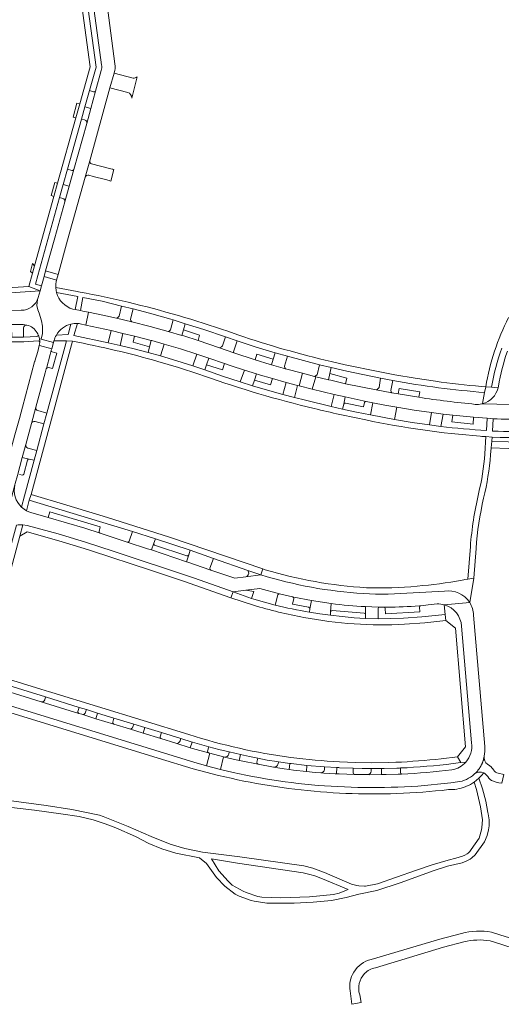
# Model space of a CAD drawing. Header units: metres. Extents: x 166325 to 190320, y 381923 to 404576.
# Tile 813 of 1056: x 176157 to 176322, y 397291 to 397628. Entities that reach past the tile are written whole.
import ezdxf

# ---------------------------------------------------------------- set-up
doc = ezdxf.new("R2010")
doc.units = ezdxf.units.M
for name, color, linetype, lineweight in [('B-WE-VH-VERHARDING_ASFALT-GV', 8, 'Continuous', 18), ('B-WE-VH-VERHARDING_BETONSTRAATSTEEN-GV', 8, 'Continuous', 18), ('B-WE-VH-VERHARDING_HALFVERHARDING-GV', 8, 'Continuous', 18), ('B-WE-VH-VERHARDING_STRAATBAKSTEEN-GV', 8, 'Continuous', 18)]:
    doc.layers.add(name, color=color, linetype=linetype, lineweight=lineweight)

msp = doc.modelspace()

# ---------------------------------------------------------------- linework, layer by layer
at = {"layer": 'B-WE-VH-VERHARDING_ASFALT-GV', "flags": 128}
for points in [[(176315.837, 397376.149), (176315.615, 397375.141), (176315.572, 397374.987), (176315.527, 397374.834), (176315.48, 397374.682), (176315.43, 397374.53), (176315.378, 397374.379), (176315.323, 397374.229), (176315.266, 397374.079), (176315.208, 397373.931), (176315.146, 397373.783), (176315.083, 397373.636), (176315.018, 397373.491), (176314.95, 397373.346), (176314.88, 397373.202), (176314.808, 397373.06), (176314.734, 397372.918), (176314.657, 397372.778), (176314.579, 397372.638), (176314.499, 397372.5), (176314.416, 397372.364), (176314.332, 397372.228), (176314.245, 397372.094), (176314.156, 397371.961), (176314.066, 397371.829), (176313.973, 397371.699), (176313.879, 397371.57), (176313.782, 397371.443), (176313.684, 397371.317), (176313.584, 397371.192), (176313.482, 397371.069), (176313.378, 397370.948), (176313.272, 397370.828), (176313.164, 397370.71), (176312.438, 397369.989)], [(176317.801, 397372.8), (176316.978, 397373.379)], [(176315.676, 397370.44), (176316.077, 397370.247), (176316.872, 397369.473), (176317.033, 397369.233)], [(176318.97, 397367.587), (176319.888, 397367.301), (176320.828, 397367.063), (176321.813, 397366.87), (176322.51, 397369.937), (176320.648, 397370.281)], [(176308.057, 397315.489), (176300.657, 397313.503)], [(176321.533, 397314.916), (176318.372, 397315.891)], [(176328.271, 397312.852), (176321.533, 397314.916)], [(176300.657, 397313.503), (176277.081, 397306.546)], [(176301.926, 397310.73), (176308.83, 397312.553)], [(176317.814, 397312.909), (176321.492, 397311.799)], [(176321.492, 397311.799), (176326.717, 397310.084)], [(176278.582, 397303.751), (176301.926, 397310.73)], [(176271.218, 397302.269), (176271.179, 397302.205)], [(176269.929, 397295.778), (176270.548, 397291.214)], [(176273.707, 397291.818), (176273.189, 397294.513)], [(176270.548, 397291.214), (176273.707, 397291.818)]]:
    msp.add_lwpolyline(points, dxfattribs=at)
at = {"layer": 'B-WE-VH-VERHARDING_ASFALT-GV'}
for points in [[(176316.978, 397373.379, -0.2957496), (176315.837, 397376.149)], [(176318.95, 397371.46, 0.1289787), (176317.801, 397372.8)], [(176317.033, 397369.233, 0.2135278), (176318.97, 397367.587)], [(176320.648, 397370.281, -0.1839675), (176318.95, 397371.46)], [(176318.372, 397315.891, 0.1105208), (176308.057, 397315.489)], [(176308.83, 397312.553, -0.1101993), (176317.814, 397312.909)], [(176277.081, 397306.546, 0.1976415), (176271.218, 397302.269)], [(176271.179, 397302.205, 0.176756), (176269.929, 397295.778)], [(176273.189, 397294.513, -0.2772485), (176274.891, 397301.726)], [(176274.891, 397301.726, -0.1493625), (176278.582, 397303.751)]]:
    msp.add_lwpolyline(points, format="xyb", dxfattribs=at)
at = {"layer": 'B-WE-VH-VERHARDING_BETONSTRAATSTEEN-GV', "flags": 128}
for points in [[(176195.627, 397608.297), (176189.113, 397609.939), (176187.721, 397604.927)], [(176195.163, 397601.452), (176196.989, 397608.743)], [(176187.721, 397604.927), (176193.801, 397603.394)], [(176182.122, 397603.609), (176180.725, 397604.014), (176179.154, 397598.399), (176181.143, 397597.861), (176182.776, 397603.842)], [(176181.143, 397597.861), (176179.154, 397598.399), (176177.999, 397594.269), (176179.053, 397593.983)], [(176179.746, 397592.743), (176181.143, 397597.861)], [(176180.772, 397579.902), (176179.219, 397574.339)], [(176187.638, 397573.116), (176188.011, 397573.018), (176189.075, 397576.982), (176188.665, 397577.088), (176188.482, 397577.133), (176187.969, 397577.259), (176181.445, 397578.866)], [(176174.653, 397576.644), (176173.187, 397577.066), (176171.719, 397571.818), (176173.749, 397571.285), (176175.318, 397576.926)], [(176180.47, 397574.991), (176182.009, 397574.588), (176186.128, 397573.511), (176187.462, 397573.162), (176187.638, 397573.116)], [(176173.749, 397571.285), (176171.719, 397571.818), (176170.47, 397567.351), (176171.533, 397567.048)], [(176172.257, 397565.925), (176173.749, 397571.285)], [(176159.274, 397523.752), (176158.044, 397523.925), (176153.103, 397523.964)], [(176154.046, 397522.949), (176154.079, 397519.584), (176158.102, 397519.606), (176158.06, 397522.749)], [(176167.6, 397514.997), (176167.227, 397513.6), (176165.963, 397508.869), (176165.924, 397508.731)], [(176166.621, 397509.223), (176168.036, 397508.806), (176169.535, 397514.103)], [(176169.535, 397514.103), (176167.879, 397514.518)], [(176275.42, 397497.615), (176268.27, 397499.108), (176268.197, 397499.124), (176267.732, 397496.668)], [(176268.326, 397497.049), (176274.534, 397495.757), (176274.827, 397497.223)], [(176162.353, 397495.592), (176160.832, 397490.028)], [(176162.08, 397490.726), (176165.11, 397489.908), (176166.111, 397493.62)], [(176166.111, 397493.62), (176163.045, 397494.43)], [(176158.898, 397482.824), (176157.68, 397478.344), (176160.109, 397477.871), (176161.751, 397477.448), (176162.659, 397480.815)], [(176162.659, 397480.815), (176159.56, 397481.621)], [(176160.109, 397477.871), (176157.68, 397478.344), (176156.026, 397472.254)], [(176158.216, 397472.657), (176159.539, 397477.487)], [(176156.786, 397472.613), (176157.75, 397472.364)], [(176167.107, 397459.762), (176166.587, 397457.83), (176179.146, 397454.155), (176184.342, 397452.463)], [(176184.015, 397453.058), (176184.407, 397454.624), (176167.107, 397459.762)], [(176203.259, 397450.604), (176195.447, 397453.069), (176194.279, 397449.742)], [(176193.656, 397449.431), (176200.581, 397447.176), (176201.906, 397446.733), (176202.679, 397449.043), (176203.259, 397450.604)], [(176202.679, 397449.043), (176201.906, 397446.733), (176213.887, 397442.726), (176214.656, 397445.059)], [(176214.026, 397444.749), (176202.999, 397448.422)], [(176223.16, 397443.849), (176215.201, 397446.63), (176214.656, 397445.059), (176213.887, 397442.726), (176213.97, 397442.698), (176222.251, 397439.849)], [(176221.944, 397440.492), (176223.16, 397443.849)], [(176245.789, 397431.71), (176239.06, 397433.541), (176234.269, 397432.952), (176236.979, 397432.576), (176236.212, 397430.126), (176236.916, 397429.87), (176240.593, 397428.832), (176244.292, 397427.878), (176245.212, 397431.346)], [(176250.606, 397430.089), (176250.22, 397428.165), (176255.724, 397427.138)], [(176256.679, 397429.415), (176250.703, 397430.572), (176250.222, 397430.676)], [(176256.126, 397426.574), (176256.679, 397429.415)], [(176263.469, 397428.396), (176263.229, 397425.58)], [(176263.769, 397426.029), (176274.765, 397425.11)], [(176275.223, 397424.62), (176275.214, 397427.357)], [(176280.044, 397427.193), (176279.532, 397427.203), (176275.214, 397427.357), (176275.223, 397424.62), (176275.217, 397423.327), (176279.556, 397423.221), (176279.535, 397426.69)], [(176282.54, 397427.168), (176281.437, 397427.174)], [(176281.931, 397426.701), (176282.031, 397424.866), (176293.762, 397425.526), (176293.649, 397427.131)], [(176294.102, 397427.667), (176293.614, 397427.623)], [(176165.698, 397396.422), (176165.414, 397395.483)], [(176176.762, 397391.484), (176177.168, 397392.833), (176165.698, 397396.422)], [(176164.173, 397394.763), (176177.095, 397390.792)], [(176183.501, 397390.917), (176179.632, 397392.127), (176179.349, 397391.187)], [(176178.112, 397390.479), (176182.913, 397388.993), (176183.501, 397390.917)], [(176194.377, 397385.468), (176199.094, 397384.015), (176199.686, 397385.96)], [(176199.686, 397385.96), (176195.845, 397387.147), (176195.576, 397386.208)], [(176205.316, 397384.22), (176199.686, 397385.96), (176199.094, 397384.015), (176205.147, 397382.15)], [(176204.907, 397382.815), (176205.316, 397384.22)], [(176215.826, 397380.992), (176212.016, 397382.174), (176211.781, 397381.449)], [(176210.23, 397380.581), (176215.222, 397379.044), (176215.826, 397380.992)], [(176221.52, 397379.389), (176215.927, 397380.961), (176215.826, 397380.992), (176215.222, 397379.044), (176215.974, 397378.812), (176221.497, 397377.252)], [(176221.096, 397377.921), (176221.52, 397379.389)], [(176226.928, 397375.861), (176231.956, 397374.701), (176232.397, 397376.74)], [(176232.397, 397376.74), (176228.553, 397377.613), (176228.373, 397376.862)], [(176238.273, 397375.458), (176235.53, 397376.029), (176232.397, 397376.74), (176231.956, 397374.701), (176232.583, 397374.556), (176238.404, 397373.367)], [(176237.99, 397374.088), (176238.273, 397375.458)], [(176243.694, 397372.423), (176247.301, 397371.845), (176249.021, 397371.597)], [(176249.021, 397371.597), (176249.288, 397373.659), (176245.402, 397374.21), (176245.302, 397373.504)], [(176259.895, 397370.45), (176260.902, 397370.373), (176264.762, 397370.147), (176265.25, 397370.129), (176265.368, 397372.264), (176261.16, 397372.518), (176261.107, 397371.639)], [(176270.984, 397372.03), (176266.269, 397372.216), (176266.003, 397372.226), (176265.368, 397372.264), (176265.25, 397370.129), (176266.152, 397370.097), (176271.383, 397369.907)], [(176270.95, 397370.413), (176270.984, 397372.03)], [(176280.606, 397369.847), (176280.61, 397371.952), (176277.161, 397371.931), (176277.157, 397370.978)], [(176287.165, 397370.499), (176287.128, 397372.11), (176286.809, 397372.097), (176285.933, 397372.066), (176281.548, 397371.958), (176280.61, 397371.952), (176280.606, 397369.847), (176282.271, 397369.86), (176286.395, 397369.994), (176287.388, 397370.026), (176287.544, 397370.033)], [(176275.992, 397369.827), (176276.659, 397369.815), (176280.606, 397369.847)]]:
    msp.add_lwpolyline(points, dxfattribs=at)
at = {"layer": 'B-WE-VH-VERHARDING_BETONSTRAATSTEEN-GV'}
for points in [[(176196.989, 397608.743, -0.2934722), (176195.627, 397608.297)], [(176182.776, 397603.842, -0.4323238), (176182.122, 397603.609)], [(176193.801, 397603.394, -0.3099398), (176195.163, 397601.452)], [(176179.053, 397593.983, -0.4028053), (176179.746, 397592.743)], [(176181.445, 397578.866, -0.3890868), (176180.772, 397579.902)], [(176175.318, 397576.926, -0.3964785), (176174.653, 397576.644)], [(176179.219, 397574.339, -0.4302537), (176180.47, 397574.991)], [(176171.533, 397567.048, -0.4164488), (176172.257, 397565.925)], [(176158.06, 397522.749, -0.4157592), (176159.274, 397523.752)], [(176167.879, 397514.518, -0.2741198), (176167.6, 397514.997)], [(176165.924, 397508.731, -0.2647443), (176166.621, 397509.223)], [(176267.732, 397496.668, -0.4115815), (176268.326, 397497.049)], [(176274.827, 397497.223, -0.3870517), (176275.42, 397497.615)], [(176163.045, 397494.43, -0.3991891), (176162.353, 397495.592)], [(176160.832, 397490.028, -0.4151615), (176162.08, 397490.726)], [(176159.56, 397481.621, -0.3875631), (176158.898, 397482.824)], [(176159.539, 397477.487, -0.3333333), (176160.109, 397477.871)], [(176157.75, 397472.364, 0.2988666), (176158.216, 397472.657)], [(176184.342, 397452.463, -0.3645223), (176184.015, 397453.058)], [(176194.279, 397449.742, -0.4065508), (176193.656, 397449.431)], [(176202.999, 397448.422, -0.4052369), (176202.679, 397449.043)], [(176214.656, 397445.059, -0.4089255), (176214.026, 397444.749)], [(176222.251, 397439.849, -0.39106), (176221.944, 397440.492)], [(176245.212, 397431.346, -0.392016), (176245.789, 397431.71)], [(176250.222, 397430.676, -0.3819644), (176250.606, 397430.089)], [(176255.724, 397427.138, -0.4038275), (176256.126, 397426.574)], [(176263.229, 397425.58, -0.4094801), (176263.769, 397426.029)], [(176275.214, 397427.357, -0.0193342), (176263.469, 397428.396)], [(176279.535, 397426.69, -0.3932911), (176280.044, 397427.193)], [(176281.437, 397427.174, -0.3960414), (176281.931, 397426.701)], [(176293.614, 397427.623, -0.0206813), (176282.54, 397427.168)], [(176293.649, 397427.131, -0.4075821), (176294.102, 397427.667)], [(176274.765, 397425.11, -0.3861355), (176275.223, 397424.62)], [(176165.414, 397395.483, -0.4269022), (176164.173, 397394.763)], [(176177.095, 397390.792, -0.432147), (176176.762, 397391.484)], [(176179.349, 397391.187, -0.4283351), (176178.112, 397390.479)], [(176195.576, 397386.208, -0.4419955), (176194.377, 397385.468)], [(176205.147, 397382.15, -0.4273097), (176204.907, 397382.815)], [(176211.781, 397381.449, -0.4098025), (176210.23, 397380.581)], [(176221.497, 397377.252, -0.3869834), (176221.096, 397377.921)], [(176228.373, 397376.862, -0.4088652), (176226.928, 397375.861)], [(176238.404, 397373.367, -0.3690891), (176237.99, 397374.088)], [(176245.302, 397373.504, -0.3774691), (176243.694, 397372.423)], [(176261.107, 397371.639, -0.4144167), (176259.895, 397370.45)], [(176271.383, 397369.907, -0.3802948), (176270.95, 397370.413)], [(176277.157, 397370.978, -0.3324681), (176275.992, 397369.827)], [(176287.544, 397370.033, -0.3236764), (176287.165, 397370.499)]]:
    msp.add_lwpolyline(points, format="xyb", dxfattribs=at)
at = {"layer": 'B-WE-VH-VERHARDING_BETONSTRAATSTEEN-GV', "flags": 128}
for points in [[(176175.063, 397594.904), (176176.007, 397594.64), (176177.346, 397599.434), (176176.416, 397599.694)], [(176169.777, 397572.328), (176168.83, 397572.581), (176167.596, 397568.083), (176168.503, 397567.764)], [(176161.876, 397544.03), (176161.21, 397544.804), (176160.462, 397542.078), (176161.177, 397541.525)], [(176189.898, 397526.072), (176195.163, 397524.814), (176194.859, 397525.251), (176194.754, 397525.574), (176194.74, 397525.745), (176195.616, 397529.247), (176191.682, 397530.223), (176190.868, 397526.737), (176190.564, 397526.456), (176190.275, 397526.258)], [(176212.323, 397520.19), (176212.913, 397522.106), (176213.486, 397524.203), (176209.399, 397525.47), (176208.432, 397522.131), (176208.197, 397521.886), (176207.946, 397521.693), (176207.654, 397521.532)], [(176192.165, 397520.885), (176188.116, 397521.842), (176187.118, 397517.601), (176191.181, 397516.706)], [(176218.36, 397520.288), (176212.913, 397522.106), (176212.323, 397520.19), (176213.006, 397519.994), (176217.852, 397518.462)], [(176201.825, 397518.443), (176196.093, 397519.92), (176195.649, 397517.872), (176201.303, 397516.309)], [(176206.215, 397517.233), (176201.99, 397518.4), (176201.825, 397518.443), (176201.303, 397516.309), (176200.781, 397514.34), (176205.041, 397513.165)], [(176231.259, 397518.317), (176227.273, 397519.733), (176226.222, 397516.66), (176225.842, 397516.322), (176225.456, 397516.072), (176225.163, 397515.939), (176230.117, 397514.204), (176230.045, 397514.521), (176230.076, 397514.89)], [(176221.528, 397512.412), (176217.441, 397513.791), (176216.082, 397509.751), (176220.14, 397508.371), (176220.784, 397510.156)], [(176243.567, 397512.047), (176237.985, 397513.714), (176237.445, 397511.842), (176242.596, 397510.287), (176243.022, 397510.165)], [(176248.451, 397513.043), (176244.284, 397514.237), (176243.567, 397512.047), (176243.022, 397510.165), (176247.768, 397508.804), (176247.625, 397509.137), (176247.492, 397509.665)], [(176226.871, 397510.539), (176221.528, 397512.412), (176220.784, 397510.156), (176226.194, 397508.409)], [(176263.387, 397509.195), (176259.472, 397510.139), (176258.606, 397506.731), (176258.064, 397506.351), (176257.686, 397506.179), (176258.163, 397506.06), (176262.5, 397505.011), (176262.963, 397507.125)], [(176237.898, 397507.006), (176233.709, 397508.297), (176232.329, 397504.273), (176236.51, 397502.977), (176237.178, 397504.819)], [(176243.3, 397505.408), (176238.495, 397506.822), (176237.898, 397507.006), (176237.178, 397504.819), (176242.65, 397503.254)], [(176258.163, 397506.06), (176257.686, 397506.179), (176253.652, 397507.218), (176252.424, 397502.905), (176256.931, 397501.763)], [(176268.785, 397505.57), (176262.963, 397507.125), (176262.5, 397505.011), (176263.269, 397504.825), (176268.391, 397503.66)], [(176251.958, 397503.027), (176248.052, 397504.075), (176246.838, 397500.005), (176250.844, 397498.94)], [(176284.521, 397504.759), (176280.343, 397505.553), (176279.857, 397502.407), (176279.304, 397501.758), (176278.814, 397501.512), (176284.225, 397500.515), (176284.022, 397500.888), (176283.894, 397501.274)], [(176268.197, 397499.124), (176264.407, 397499.97), (176263.457, 397495.865), (176267.361, 397494.982), (176267.732, 397496.668)], [(176293.727, 397500.93), (176286.68, 397502.065), (176286.395, 397500.138), (176293.475, 397498.999)], [(176285.914, 397495.608), (176281.805, 397496.35), (176277.706, 397497.146), (176276.882, 397492.982), (176285.138, 397491.404)], [(176301.716, 397493.279), (176297.78, 397493.782), (176297.096, 397489.544), (176301.009, 397489.046)], [(176312.204, 397492.184), (176308.616, 397492.518), (176305.033, 397492.894), (176304.71, 397490.645), (176311.991, 397489.834)], [(176234.887, 397439.75), (176235.065, 397439.467), (176235.171, 397439.151), (176235.198, 397438.818), (176235.146, 397438.489), (176235.018, 397438.181), (176234.82, 397437.912), (176234.564, 397437.698), (176234.264, 397437.551), (176234.191, 397437.527), (176239.36, 397438.186)], [(176263.469, 397428.396), (176256.679, 397429.415), (176256.126, 397426.574), (176255.96, 397425.45), (176259.549, 397424.875), (176263.15, 397424.379), (176263.229, 397425.58)], [(176189.071, 397389.175), (176183.501, 397390.917), (176182.913, 397388.993), (176189.006, 397387.106), (176188.68, 397387.404), (176188.665, 397387.801)], [(176255.151, 397373.015), (176249.723, 397373.597), (176249.288, 397373.659), (176249.021, 397371.597), (176250.581, 397371.373), (176254.955, 397370.878)]]:
    msp.add_lwpolyline(points, close=True, dxfattribs=at)
at = {"layer": 'B-WE-VH-VERHARDING_HALFVERHARDING-GV', "flags": 128}
for points in [[(176185.383, 397355.556), (176184.171, 397355.929), (176174.683, 397357.954), (176165.888, 397359.272), (176156.563, 397360.576), (176149.691, 397361.489), (176144.723, 397362.804), (176143.056, 397363.497), (176139.793, 397365.324), (176137.993, 397366.653), (176135.286, 397369.233), (176135.125, 397369.44), (176134.701, 397370.126), (176134.389, 397370.869), (176133.833, 397373.573), (176133.061, 397365.639)], [(176152.029, 397358.842), (176161.854, 397357.621), (176170.929, 397356.452), (176177.161, 397355.491), (176181.906, 397354.383), (176186.02, 397353.007), (176189.672, 397351.623), (176196.448, 397348.661), (176201.045, 397346.279), (176205.413, 397344.455), (176210.268, 397342.965), (176218.315, 397341.312), (176220.737, 397339.437), (176224.188, 397334.663), (176227.063, 397331.673), (176230.532, 397328.91), (176231.975, 397328.208), (176236.076, 397326.734), (176237.097, 397326.476), (176241.406, 397325.824), (176250.779, 397325.866), (176257.281, 397326.219), (176263.561, 397326.779), (176268.525, 397327.76), (176272.847, 397328.865), (176279.071, 397330.163), (176287.102, 397332.847), (176298.735, 397337.003), (176303.222, 397338.465), (176308.289, 397339.653), (176309.679, 397340.167), (176310.971, 397340.893), (176311.583, 397341.34), (176312.669, 397342.349), (176315.881, 397346.875), (176316.813, 397348.956), (176317.339, 397350.966), (176317.508, 397352.293), (176317.504, 397354.371), (176317.175, 397356.422), (176317.099, 397356.846), (176316.402, 397360.738), (176315.243, 397364.937), (176314.016, 397368.609), (176313.226, 397367.924), (176312.389, 397367.298), (176313.164, 397364.701), (176314.538, 397358.817), (176315.244, 397354.326), (176315.023, 397351.712), (176314.884, 397350.927), (176314.083, 397348.091), (176311.386, 397344.178), (176310.914, 397343.56), (176310.284, 397342.948), (176309.936, 397342.682), (176309.18, 397342.233), (176308.364, 397341.909), (176306.118, 397341.184), (176303.449, 397340.506), (176298.006, 397338.947), (176292.291, 397336.997), (176279.285, 397332.414), (176275.202, 397331.633), (176274.817, 397331.621), (176272.866, 397331.746), (176272.223, 397331.855), (176270.34, 397332.383), (176262.192, 397335.861), (176261.677, 397336.11), (176257.121, 397337.839), (176254.06, 397338.567), (176232.113, 397341.644), (176219.43, 397343.345), (176213.381, 397344.521), (176208.276, 397346.007), (176201.832, 397348.621), (176193.909, 397352.114), (176185.383, 397355.556)]]:
    msp.add_lwpolyline(points, dxfattribs=at)
msp.add_lwpolyline([(176253.797, 397336.181), (176256.145, 397335.645), (176257.853, 397335.197), (176260.46, 397334.21), (176269.219, 397330.5), (176268.696, 397330.235), (176266.21, 397329.264), (176264.249, 397328.795), (176256.018, 397327.964), (176246.121, 397327.623), (176239.711, 397327.87), (176238.356, 397328.16), (176234.293, 397329.484), (176233.319, 397329.911), (176229.592, 397332.001), (176228.137, 397333.325), (176225.007, 397336.883), (176222.427, 397340.973), (176231.346, 397339.521)], close=True, dxfattribs=at)
at = {"layer": 'B-WE-VH-VERHARDING_STRAATBAKSTEEN-GV', "flags": 128}
for points in [[(176177.035, 397640.67), (176180.901, 397612.165), (176177.346, 397599.434), (176176.007, 397594.64), (176169.777, 397572.328), (176168.503, 397567.764), (176165.764, 397557.953), (176161.876, 397544.03), (176161.177, 397541.525), (176159.908, 397536.986), (176159.898, 397536.948), (176163.807, 397535.501), (176164.265, 397537.151), (176162.251, 397537.753), (176163.077, 397540.717), (176170.47, 397567.351), (176171.719, 397571.818), (176173.187, 397577.066), (176177.999, 397594.269), (176179.154, 397598.399), (176180.725, 397604.014), (176182.947, 397611.958), (176179.743, 397635.268)], [(176189.405, 397613.124), (176186.93, 397631.555), (176185.731, 397640.43), (176181.076, 397639.872), (176182.277, 397631.324), (176184.84, 397612.817)], [(176184.743, 397610.853), (176182.776, 397603.842), (176181.143, 397597.861), (176179.746, 397592.743), (176175.318, 397576.926), (176173.749, 397571.285), (176172.257, 397565.925), (176168.836, 397553.636), (176165.678, 397542.248), (176169.991, 397541.081), (176173.208, 397552.739), (176179.219, 397574.339), (176180.772, 397579.902), (176187.721, 397604.927)], [(176187.721, 397604.927), (176189.113, 397609.939), (176189.149, 397610.068)], [(176169.438, 397539.078), (176169.459, 397539.153), (176165.143, 397540.321), (176164.265, 397537.151), (176163.807, 397535.501), (176163.792, 397535.445), (176163.11, 397533.18), (176162.929, 397532.475), (176162.731, 397530.409), (176163.071, 397528.924), (176163.463, 397527.777), (176164.247, 397525.221), (176164.579, 397523.339)], [(176143.074, 397534.135), (176163.807, 397535.501), (176159.898, 397536.948), (176143.206, 397535.868)], [(176169.437, 397534.839), (176169.273, 397535.571), (176169.159, 397536.645)], [(176177.549, 397535.028), (176176.987, 397535.133), (176176.434, 397535.24), (176169.159, 397536.645), (176169.273, 397535.571), (176169.437, 397534.839), (176176.672, 397533.461), (176175.833, 397529.06), (176177.599, 397528.71), (176178.44, 397533.124), (176185.091, 397531.857), (176191.682, 397530.223), (176195.616, 397529.247), (176201.245, 397527.851)], [(176162.731, 397530.409), (176162.929, 397532.475), (176163.11, 397533.18)], [(176163.568, 397519.058), (176164.162, 397518.901), (176164.613, 397520.843), (176164.579, 397523.339), (176164.247, 397525.221), (176163.463, 397527.777), (176163.071, 397528.924), (176162.731, 397530.409)], [(176157.366, 397528.78), (176153.128, 397528.772), (176153.103, 397523.964), (176158.044, 397523.925), (176159.274, 397523.752)], [(176174.345, 397524.078), (176175.495, 397524.259), (176176.61, 397524.266), (176177.126, 397524.215), (176177.481, 397524.142), (176179.474, 397523.734), (176180.381, 397528.13), (176178.473, 397528.528), (176177.599, 397528.71), (176175.833, 397529.06), (176175.022, 397529.222)], [(176201.245, 397527.851), (176208.497, 397525.75), (176209.399, 397525.47), (176213.486, 397524.203), (176219.891, 397522.203), (176227.273, 397519.733), (176231.259, 397518.317), (176237.753, 397516.218), (176244.284, 397514.237), (176248.451, 397513.043), (176253.95, 397511.548), (176259.472, 397510.139), (176263.387, 397509.195), (176268.817, 397507.962), (176280.343, 397505.553), (176284.521, 397504.759)], [(176301.009, 397489.046), (176297.096, 397489.544), (176291.107, 397490.412), (176285.138, 397491.404), (176276.882, 397492.982), (176272.116, 397493.957), (176267.361, 397494.982), (176263.457, 397495.865), (176254.64, 397497.975), (176250.844, 397498.94), (176246.838, 397500.005), (176241.663, 397501.453), (176236.51, 397502.977), (176232.329, 397504.273), (176226.217, 397506.269), (176220.14, 397508.371), (176216.082, 397509.751), (176210.58, 397511.519), (176205.041, 397513.165), (176200.781, 397514.34), (176195.992, 397515.568), (176191.181, 397516.706), (176187.118, 397517.601), (176175.397, 397520.166), (176176.61, 397524.266), (176175.495, 397524.259), (176174.345, 397524.078), (176173.394, 397520.48), (176169.368, 397520.31)], [(176162.783, 397521.053), (176162.973, 397520.728)], [(176162.973, 397520.728), (176163.101, 397520.317)], [(176164.579, 397523.339), (176164.613, 397520.843), (176164.162, 397518.901), (176168.397, 397517.779), (176168.543, 397518.277)], [(176231.517, 397520.345), (176228.027, 397521.588)], [(176105.111, 397518.772), (176105.181, 397517.933), (176133.472, 397517.938), (176158.181, 397517.943), (176158.184, 397517.944), (176163.158, 397518.326)], [(176162.636, 397519.795), (176158.102, 397519.606), (176154.079, 397519.584), (176139.966, 397519.629), (176132.999, 397519.646), (176121.563, 397519.628), (176114.537, 397519.615), (176105.294, 397519.583)], [(176163.671, 397517.824), (176163.566, 397517.224), (176163.444, 397516.723), (176163.567, 397516.691), (176167.796, 397515.596), (176168.397, 397517.779)], [(176168.397, 397517.779), (176164.162, 397518.901), (176163.568, 397519.058)], [(176168.543, 397518.277), (176172.792, 397518.367), (176174.884, 397518.246)], [(176167.227, 397513.6), (176167.6, 397514.997), (176167.629, 397515.107), (176167.796, 397515.596), (176163.567, 397516.691), (176163.444, 397516.723), (176162.986, 397514.716), (176161.998, 397511.358), (176161.966, 397511.228), (176161.931, 397511.095), (176156.696, 397491.739), (176155.403, 397486.957), (176155.185, 397486.153), (176133.773, 397406.987)], [(176139.274, 397410.327), (176139.805, 397412.316), (176141.455, 397418.457), (176142.734, 397423.219), (176143.454, 397425.874), (176145.111, 397431.961), (176146.394, 397436.674), (176146.683, 397437.746), (176148.236, 397443.493), (176150.012, 397449.949), (176155.167, 397469.087), (176155.272, 397469.476), (176156.026, 397472.254), (176157.68, 397478.344), (176158.898, 397482.824), (176160.832, 397490.028), (176162.353, 397495.592), (176165.532, 397507.332), (176165.924, 397508.731), (176165.963, 397508.869), (176167.227, 397513.6)], [(176204.123, 397511.291), (176211.125, 397509.201), (176218.083, 397506.971), (176220.115, 397506.264)], [(176299.129, 397504.502), (176292.17, 397505.528), (176285.235, 397506.7), (176279.484, 397507.785), (176268.226, 397510.151), (176263.455, 397511.238)], [(176293.475, 397498.999), (176286.395, 397500.138), (176284.225, 397500.515), (176278.814, 397501.512), (176273.627, 397502.545), (176268.391, 397503.66), (176263.269, 397504.825), (176262.5, 397505.011), (176258.163, 397506.06), (176256.931, 397501.763), (176264.407, 397499.97), (176268.197, 397499.124), (176268.27, 397499.108), (176275.42, 397497.615), (176277.706, 397497.146), (176281.805, 397496.35), (176285.914, 397495.608), (176291.838, 397494.638), (176297.78, 397493.782), (176301.716, 397493.279), (176305.033, 397492.894), (176308.616, 397492.518), (176312.204, 397492.184), (176316.84, 397491.813), (176318.884, 397491.672), (176320.31, 397491.581)], [(176315.947, 397500.626), (176316.373, 397502.642), (176314.862, 397502.724)], [(176320.583, 397502.218), (176318.353, 397502.476), (176316.373, 397502.642), (176315.947, 397500.626), (176315.275, 397496.833)], [(176316.373, 397502.642), (176318.353, 397502.476)], [(176320.711, 397502.818), (176320.583, 397502.218)], [(176315.275, 397496.833), (176315.031, 397496.771), (176330.539, 397496.403)], [(176330.539, 397496.403), (176315.031, 397496.771)], [(176318.647, 397487.44), (176318.884, 397491.672), (176316.84, 397491.813), (176316.576, 397487.591)], [(176314.396, 397485.686), (176315.025, 397485.639), (176316.418, 397485.534), (176318.499, 397485.374)], [(176317.987, 397479.338), (176318.191, 397481.739), (176318.385, 397484.027), (176318.499, 397485.374), (176316.418, 397485.534), (176316.001, 397479.684)], [(176331.319, 397483.653), (176326.149, 397483.613), (176324.026, 397483.726), (176318.385, 397484.027), (176318.191, 397481.739), (176323.991, 397481.527), (176326.738, 397481.542), (176331.02, 397481.565), (176335.729, 397481.72), (176343.901, 397482.344), (176355.689, 397483.88), (176365.351, 397485.54)], [(176318.499, 397485.374), (176321.274, 397485.267), (176324.05, 397485.205), (176326.181, 397485.187)], [(176239.36, 397438.186), (176234.191, 397437.527), (176230.4, 397437.044), (176222.251, 397439.849), (176213.97, 397442.698), (176213.887, 397442.726), (176201.906, 397446.733), (176200.581, 397447.176), (176193.656, 397449.431), (176184.342, 397452.463), (176179.146, 397454.155), (176166.587, 397457.83), (176160.623, 397459.553), (176159.892, 397459.813), (176159.19, 397460.142), (176158.287, 397460.701), (176157.466, 397461.375)], [(176155.747, 397455.205), (176152.002, 397441.426), (176150.951, 397437.544), (176150.166, 397434.644), (176149.136, 397430.841), (176146.52, 397421.178), (176145.471, 397417.304), (176141.516, 397402.599), (176142.317, 397401.93), (176143.198, 397401.371), (176143.739, 397403.188), (176144.301, 397405.193), (176156.838, 397451.475)], [(176156.838, 397451.475), (176157.864, 397455.389)], [(176157.864, 397455.389), (176159.345, 397455.172), (176169.968, 397452.221), (176179.308, 397449.386), (176188.865, 397446.326), (176216.662, 397437.079), (176229.922, 397432.417), (176234.269, 397432.952), (176239.06, 397433.541), (176245.789, 397431.71), (176250.222, 397430.676), (176250.703, 397430.572), (176256.679, 397429.415), (176263.469, 397428.396)], [(176311.088, 397447.94), (176310.232, 397436.8), (176312.221, 397437.093), (176313.025, 397447.218)], [(176240.878, 397439.951), (176240.033, 397440.24), (176239.36, 397438.186)], [(176312.221, 397437.093), (176310.232, 397436.8), (176309.231, 397436.607), (176308.891, 397436.544), (176308.228, 397436.42)], [(176310.843, 397428.775), (176312.221, 397437.093)], [(176302.232, 397432.647), (176291.447, 397432.102)], [(176244.292, 397427.878), (176240.593, 397428.832), (176236.916, 397429.87), (176236.212, 397430.126), (176229.922, 397432.417), (176229.112, 397430.412), (176236.85, 397427.84)], [(176275.214, 397427.357), (176279.532, 397427.203), (176280.044, 397427.193), (176281.437, 397427.174), (176282.54, 397427.168)], [(176293.614, 397427.623), (176294.102, 397427.667), (176296.65, 397427.909), (176299.679, 397428.264)], [(176310.843, 397428.775), (176302.162, 397427.97)], [(176302.162, 397427.97), (176302.448, 397424.598), (176302.667, 397422.549), (176305.954, 397419.998), (176309.399, 397379.362), (176306.714, 397375.938), (176307.764, 397373.941), (176309.525, 397374.152)], [(176302.448, 397424.598), (176294.49, 397423.844), (176288.156, 397423.443), (176283.858, 397423.26), (176279.556, 397423.221), (176275.217, 397423.327), (176271.331, 397423.546), (176267.235, 397423.912), (176263.15, 397424.379), (176259.549, 397424.875), (176255.96, 397425.45)], [(176288.575, 397421.328), (176295.514, 397421.838), (176302.667, 397422.549), (176302.448, 397424.598)], [(176312.438, 397369.989), (176313.164, 397370.71), (176313.272, 397370.828), (176313.378, 397370.948), (176313.482, 397371.069), (176313.584, 397371.192), (176313.684, 397371.317), (176313.782, 397371.443), (176313.879, 397371.57), (176313.973, 397371.699), (176314.066, 397371.829), (176314.156, 397371.961), (176314.245, 397372.094), (176314.332, 397372.228), (176314.416, 397372.364), (176314.499, 397372.5), (176314.579, 397372.638), (176314.657, 397372.778), (176314.734, 397372.918), (176314.808, 397373.06), (176314.88, 397373.202), (176314.95, 397373.346), (176315.018, 397373.491), (176315.083, 397373.636), (176315.146, 397373.783), (176315.208, 397373.931), (176315.266, 397374.079), (176315.323, 397374.229), (176315.378, 397374.379), (176315.43, 397374.53), (176315.48, 397374.682), (176315.527, 397374.834), (176315.572, 397374.987), (176315.615, 397375.141), (176315.837, 397376.149), (176316.03, 397377.786), (176316.033, 397379.457), (176312.183, 397424.394)], [(176311.491, 397380.702), (176308.062, 397420.628)], [(176182.913, 397388.993), (176178.112, 397390.479), (176177.095, 397390.792), (176164.173, 397394.763), (176144.321, 397400.865), (176133.735, 397403.929), (176134.046, 397402.75)], [(176214.759, 397383.521), (176167.789, 397397.965), (176167.48, 397398.06), (176167.031, 397398.198), (176164.018, 397399.125), (176151.456, 397402.991), (176144.301, 397405.193), (176143.739, 397403.188), (176165.698, 397396.422), (176177.168, 397392.833)], [(176136.297, 397399.404), (176135.638, 397396.575), (176137.707, 397395.938), (176140.735, 397395.006), (176141.447, 397394.787), (176204.222, 397375.465), (176216.239, 397371.876)], [(176139.017, 397397.838), (176216.435, 397374.046), (176220.781, 397372.843), (176221.877, 397377.15), (176221.497, 397377.252), (176215.974, 397378.812), (176215.222, 397379.044), (176210.23, 397380.581), (176205.147, 397382.15), (176199.094, 397384.015), (176194.377, 397385.468), (176189.006, 397387.106), (176182.913, 397388.993)], [(176234.228, 397369.693), (176229.898, 397370.614), (176225.587, 397371.619), (176220.781, 397372.843), (176216.435, 397374.046), (176139.017, 397397.838)], [(176177.168, 397392.833), (176179.632, 397392.127), (176183.501, 397390.917), (176189.071, 397389.175), (176195.845, 397387.147), (176199.686, 397385.96), (176205.316, 397384.22), (176212.016, 397382.174), (176215.826, 397380.992), (176215.927, 397380.961), (176221.52, 397379.389), (176225.03, 397378.475), (176228.553, 397377.613), (176232.397, 397376.74), (176235.53, 397376.029), (176238.273, 397375.458), (176241.535, 397374.843), (176244.809, 397374.294), (176245.402, 397374.21), (176249.288, 397373.659), (176249.723, 397373.597), (176255.151, 397373.015), (176261.16, 397372.518), (176265.368, 397372.264), (176266.003, 397372.226), (176266.269, 397372.216), (176270.984, 397372.03), (176274.072, 397371.96), (176277.161, 397371.931), (176280.61, 397371.952), (176281.548, 397371.958), (176285.933, 397372.066), (176286.809, 397372.097), (176287.128, 397372.11)], [(176287.544, 397370.033), (176287.388, 397370.026), (176286.395, 397369.994), (176282.271, 397369.86), (176280.606, 397369.847), (176276.659, 397369.815), (176275.992, 397369.827), (176271.383, 397369.907), (176266.152, 397370.097), (176265.25, 397370.129), (176264.762, 397370.147), (176260.902, 397370.373), (176259.895, 397370.45), (176257.926, 397370.602), (176254.955, 397370.878), (176250.581, 397371.373), (176249.021, 397371.597), (176247.301, 397371.845), (176243.694, 397372.423), (176238.404, 397373.367), (176232.583, 397374.556), (176231.956, 397374.701), (176226.928, 397375.861), (176226.611, 397375.937), (176225.587, 397371.619), (176229.898, 397370.614), (176234.228, 397369.693)], [(176305.188, 397373.633), (176307.764, 397373.941), (176306.714, 397375.938), (176301.032, 397375.261)], [(176285.53, 397374.048), (176282.911, 397373.978), (176277.292, 397373.929), (176271.795, 397374.012), (176266.302, 397374.226)], [(176312.389, 397367.298), (176313.226, 397367.924), (176314.016, 397368.609), (176314.885, 397369.489), (176315.676, 397370.44)], [(176309.306, 397365.665), (176309.773, 397365.854)]]:
    msp.add_lwpolyline(points, dxfattribs=at)
at = {"layer": 'B-WE-VH-VERHARDING_STRAATBAKSTEEN-GV'}
for points in [[(176184.84, 397612.817, -0.1349516), (176184.743, 397610.853)], [(176189.149, 397610.068, 0.1138974), (176189.405, 397613.124)], [(176169.159, 397536.645, -0.0768392), (176169.438, 397539.078)], [(176175.022, 397529.222, -0.2637028), (176169.437, 397534.839)], [(176193.972, 397531.521, 0.0121234), (176177.549, 397535.028)], [(176163.11, 397533.18, -0.3401141), (176157.366, 397528.78)], [(176228.027, 397521.588, 0.0246389), (176193.972, 397531.521)], [(176159.274, 397523.752, -0.2005069), (176162.783, 397521.053)], [(176169.368, 397520.31, -0.2025439), (176174.345, 397524.078)], [(176324.182, 397526.29, 0.077851), (176316.373, 397502.642)], [(176163.101, 397520.317, -0.3717075), (176162.636, 397519.795)], [(176162.973, 397520.728, -0.0781812), (176163.568, 397519.058)], [(176168.543, 397518.277, -0.0693182), (176169.368, 397520.31)], [(176263.455, 397511.238, -0.0235131), (176231.517, 397520.345)], [(176163.158, 397518.326, -0.3970512), (176163.671, 397517.824)], [(176163.671, 397517.824, 0.0543224), (176163.568, 397519.058)], [(176174.884, 397518.246, -0.0206198), (176204.123, 397511.291)], [(176318.353, 397502.476, -0.0437369), (176321.861, 397515.832)], [(176323.739, 397514.749, 0.0422247), (176320.711, 397502.818)], [(176220.115, 397506.264, 0.026241), (176257.572, 397495.163)], [(176284.521, 397504.759, 0.0251076), (176315.947, 397500.626)], [(176314.862, 397502.724, -0.0118221), (176299.129, 397504.502)], [(176320.583, 397502.218, -0.2699899), (176315.275, 397496.833)], [(176312.756, 397496.592, -0.0129137), (176293.475, 397498.999)], [(176315.031, 397496.771, -0.0768966), (176312.756, 397496.592)], [(176257.572, 397495.163, 0.0111717), (176275.302, 397491.255)], [(176275.302, 397491.255, 0.0317412), (176314.396, 397485.686)], [(176320.31, 397491.581, 0.0334316), (176342.056, 397492.176)], [(176316.576, 397487.591, -0.0134227), (176301.009, 397489.046)], [(176333.95, 397487.373, -0.0207148), (176318.647, 397487.44)], [(176316.001, 397479.684, -0.0462245), (176313.847, 397465.927)], [(176315.634, 397464.515, 0.0394671), (176317.987, 397479.338)], [(176157.466, 397461.375, -0.2701356), (176155.167, 397469.087)], [(176313.847, 397465.927, 0.0361857), (176311.088, 397447.94)], [(176313.025, 397447.218, -0.0400688), (176315.634, 397464.515)], [(176157.864, 397455.389, 0.0680405), (176155.747, 397455.205)], [(176275.484, 397433.837, -0.0573846), (176240.878, 397439.951)], [(176239.36, 397438.186, 0.0577931), (176274.396, 397431.803)], [(176308.228, 397436.42, -0.0239206), (176292.84, 397434.358)], [(176292.84, 397434.358, -0.0369338), (176275.484, 397433.837)], [(176302.232, 397432.647, -0.2993751), (176310.843, 397428.775)], [(176274.396, 397431.803, 0.0370066), (176291.447, 397432.102)], [(176236.85, 397427.84, 0.0270435), (176254.122, 397423.639)], [(176255.96, 397425.45, -0.0178388), (176244.292, 397427.878)], [(176299.679, 397428.264, -0.0773383), (176302.162, 397427.97)], [(176302.162, 397427.97, -0.3209419), (176308.062, 397420.628)], [(176312.183, 397424.394, 0.1355418), (176310.843, 397428.775)], [(176254.122, 397423.639, 0.0593559), (176288.575, 397421.328)], [(176249.6, 397375.682, -0.0432532), (176214.759, 397383.521)], [(176309.525, 397374.152, 0.2186336), (176311.491, 397380.702)], [(176266.302, 397374.226, -0.01808), (176249.6, 397375.682)], [(176301.032, 397375.261, -0.0147727), (176285.53, 397374.048)], [(176216.239, 397371.876, 0.040385), (176251.032, 397364.833)], [(176287.128, 397372.11, 0.0212971), (176305.188, 397373.633)], [(176309.525, 397374.152, -0.172261), (176304.736, 397371.487)], [(176234.228, 397369.693, 0.0430653), (176270.267, 397365.543)], [(176304.736, 397371.487, -0.0197534), (176287.544, 397370.033)], [(176312.438, 397369.989, -0.1509164), (176306.678, 397367.316)], [(176315.676, 397370.44, 0.2659081), (176312.438, 397369.989)], [(176270.267, 397365.543, 0.0416621), (176306.678, 397367.316)], [(176303.587, 397364.695, 0.100017), (176309.306, 397365.665)], [(176309.773, 397365.854, 0.0512287), (176312.389, 397367.298)], [(176251.032, 397364.833, 0.0392157), (176285.966, 397363.381)], [(176285.966, 397363.381, 0.0186164), (176303.587, 397364.695)]]:
    msp.add_lwpolyline(points, format="xyb", dxfattribs=at)
at = {"layer": 'B-WE-VH-VERHARDING_STRAATBAKSTEEN-GV', "flags": 128}
for points in [[(176169.991, 397541.081), (176165.678, 397542.248), (176165.143, 397540.321), (176169.459, 397539.153)], [(176221.517, 397517.229), (176217.852, 397518.462), (176213.006, 397519.994), (176212.323, 397520.19), (176207.654, 397521.532), (176201.422, 397523.223), (176195.163, 397524.814), (176189.898, 397526.072), (176185.308, 397527.103), (176180.381, 397528.13), (176179.474, 397523.734), (176181.663, 397523.285), (176188.116, 397521.842), (176192.165, 397520.885), (176196.093, 397519.92), (176201.825, 397518.443), (176201.99, 397518.4), (176206.215, 397517.233), (176211.846, 397515.569), (176217.441, 397513.791), (176221.528, 397512.412), (176226.871, 397510.539), (176229.169, 397509.757), (176233.709, 397508.297), (176237.898, 397507.006), (176238.495, 397506.822), (176243.3, 397505.408), (176248.052, 397504.075), (176251.958, 397503.027), (176252.424, 397502.905), (176253.652, 397507.218), (176247.768, 397508.804), (176243.022, 397510.165), (176242.596, 397510.287), (176237.445, 397511.842), (176230.117, 397514.204), (176225.163, 397515.939)], [(176158.287, 397460.701), (176159.19, 397460.142), (176160.089, 397463.835), (176160.694, 397465.774), (176167.997, 397492.78), (176173.061, 397511.506), (176174.884, 397518.246), (176172.792, 397518.367), (176172.238, 397516.129), (176166.111, 397493.62), (176165.11, 397489.908), (176162.659, 397480.815), (176161.751, 397477.448), (176158.463, 397465.254), (176157.466, 397461.375)], [(176186.845, 397457.852), (176173.003, 397462.046), (176160.694, 397465.774), (176160.089, 397463.835), (176195.447, 397453.069), (176203.259, 397450.604), (176215.201, 397446.63), (176223.16, 397443.849), (176234.887, 397439.75), (176239.36, 397438.186), (176240.033, 397440.24), (176208.059, 397451.175)], [(176188.865, 397446.326), (176179.308, 397449.386), (176169.968, 397452.221), (176159.345, 397455.172), (176157.864, 397455.389), (176156.838, 397451.475), (176159.325, 397452.929), (176170.171, 397449.921), (176178.876, 397447.296), (176181.357, 397446.482), (176201.623, 397439.836), (176212.902, 397436.047), (176229.112, 397430.412), (176229.922, 397432.417), (176216.662, 397437.079)], [(176226.611, 397375.937), (176221.877, 397377.15), (176220.781, 397372.843), (176225.587, 397371.619)]]:
    msp.add_lwpolyline(points, close=True, dxfattribs=at)

doc.saveas('drawing.dxf')
